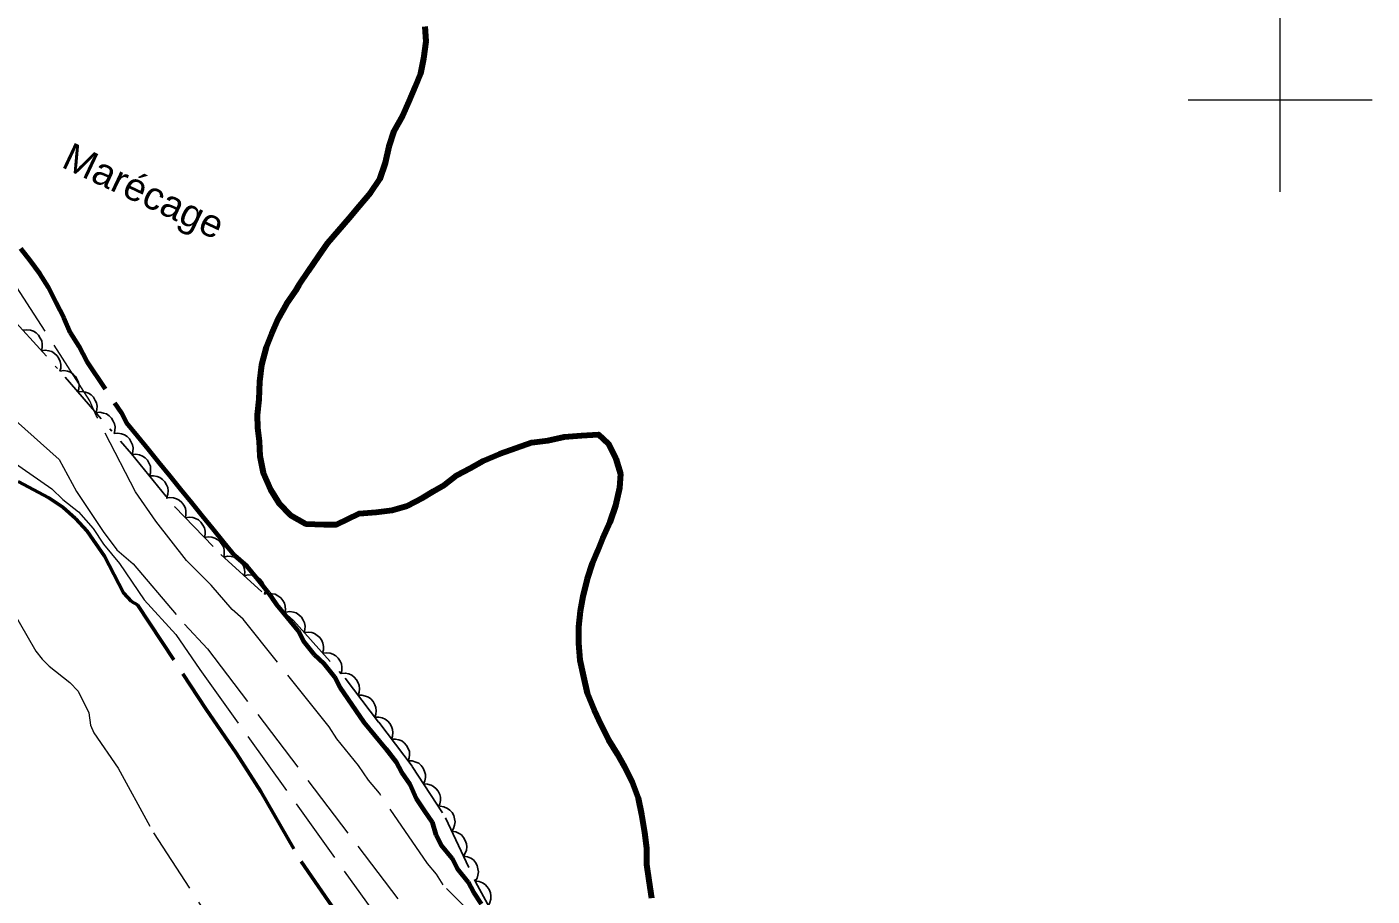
# Model space of a CAD drawing. Extents: x 355726 to 357533, y 5103782 to 5105258.
# Drawn here: x 356831.8 to 356905, y 5104056.7 to 5104104 of the extents above; entities that cross this region are included whole.
import ezdxf

# ---------------------------------------------------------------- set-up
doc = ezdxf.new("R2010")
doc.units = 0
doc.header["$LTSCALE"] = 0.6
for name, pattern in [('DASH_DOUBLE_DOT', [9.2, 5, -1.2, 0.3, -1.2, 0.3, -1.2]), ('DOT_DASHED', [7.7, 5, -1.2, 0.3, -1.2]), ('LONG_DASHED', [7.5, 6, -1.5]), ('MEDIUM_DASHED', [4.5, 3, -1.5])]:
    doc.linetypes.add(name, pattern=pattern)
for name, color, linetype, lineweight in [('1', 7, 'LONG_DASHED', 53), ('2', 7, 'LONG_DASHED', 13), ('4', 7, 'DASH_DOUBLE_DOT', 53), ('44', 7, 'Continuous', 25), ('61', 7, 'Continuous', 13), ('7', 7, 'MEDIUM_DASHED', 70)]:
    doc.layers.add(name, color=color, linetype=linetype, lineweight=lineweight)

msp = doc.modelspace()

# ---------------------------------------------------------------- linework, layer by layer
at = {"layer": '1'}
msp.add_lwpolyline([(356831.33, 5104079.23), (356833.01, 5104078.34), (356833.77, 5104077.84), (356834.46, 5104077.22), (356835.08, 5104076.53), (356836.03, 5104075.18), (356837.07, 5104073.18), (356837.5, 5104072.71), (356837.82, 5104072.53), (356841.55, 5104066.86), (356843.21, 5104064.44), (356844.54, 5104062.36), (356846.74, 5104058.55), (356850.01, 5104053.8)], dxfattribs=at)
at = {"layer": '2'}
for points in [[(356857.2, 5104054.56), (356854.45, 5104057.28), (356854.09, 5104057.87), (356853.61, 5104058.44), (356850.99, 5104062.27), (356850.4, 5104062.99), (356849.86, 5104063.79), (356848.68, 5104065.24), (356848.25, 5104065.88), (356843.58, 5104071.74), (356842.98, 5104072.27), (356841.84, 5104073.6), (356840.5, 5104074.94), (356838.82, 5104077.07), (356837.72, 5104078.67), (356835.58, 5104082.83), (356835.23, 5104083.62), (356828.81, 5104093.62)], [(356831.19, 5104082.55), (356833.56, 5104080.43), (356834.51, 5104078.69), (356835.96, 5104076.51), (356836.7, 5104075.51), (356837.6, 5104074.75), (356840.38, 5104071.47), (356841.64, 5104070.13), (356854.74, 5104052.92), (356864.78, 5104038.93), (356871.41, 5104028.67), (356878.44, 5104018.03), (356884.22, 5104007.61), (356890.91, 5103993.87), (356897.31, 5103979.51)], [(356830.96, 5104080.38), (356833.16, 5104078.83), (356833.76, 5104078.25), (356834.62, 5104077.59), (356835.41, 5104076.68), (356835.97, 5104075.82), (356836.84, 5104074.78), (356838.19, 5104072.8), (356839.91, 5104070.91), (356841.21, 5104069.01), (356852.33, 5104053.5), (356862.06, 5104039.26), (356868.51, 5104030.25), (356874.49, 5104021.45), (356878.9, 5104014.17), (356882.28, 5104007.58), (356885.58, 5104000.83), (356889.17, 5103991.84), (356894.82, 5103979.94)], [(356830.98, 5104072.3), (356832.29, 5104070), (356832.64, 5104069.57), (356833.03, 5104069.19), (356834.14, 5104068.29), (356834.6, 5104067.83), (356835.18, 5104066.65), (356835.27, 5104065.98), (356835.45, 5104065.55), (356836.77, 5104063.63), (356838.69, 5104060.12), (356841.45, 5104055.88), (356844.48, 5104051.51), (356846, 5104049.11), (356847.91, 5104045.95), (356850.13, 5104042.49), (356850.93, 5104041.33), (356852.87, 5104039.03)]]:
    msp.add_lwpolyline(points, dxfattribs=at)
at = {"layer": '4', "linetype": 'Continuous', "lineweight": 90}
for points in [[(356853.46, 5104103.99), (356853.51, 5104103.17), (356853.39, 5104102.25), (356853.23, 5104101.44), (356852.93, 5104100.72), (356852.59, 5104099.92), (356852.24, 5104099.13), (356851.78, 5104098.3), (356851.51, 5104097.46), (356851.31, 5104096.58), (356851, 5104095.66), (356850.5, 5104094.95), (356849.89, 5104094.21), (356849.32, 5104093.54), (356848.74, 5104092.87), (356848.17, 5104092.2), (356847.67, 5104091.49), (356847.13, 5104090.7), (356846.6, 5104089.91), (356846.43, 5104089.61), (356845.93, 5104088.9), (356845.47, 5104088.07), (356845.12, 5104087.27), (356844.82, 5104086.55), (356844.58, 5104085.59), (356844.46, 5104084.67), (356844.42, 5104083.7), (356844.34, 5104082.86), (356844.35, 5104082.16), (356844.44, 5104081.42), (356844.48, 5104080.61), (356844.67, 5104079.71), (356845.06, 5104078.8), (356845.53, 5104078.04), (356846.16, 5104077.4), (356846.99, 5104076.93), (356847.96, 5104076.89), (356848.66, 5104076.89), (356849.89, 5104077.49), (356850.82, 5104077.57), (356851.68, 5104077.68), (356852.5, 5104077.91), (356853.34, 5104078.34), (356853.93, 5104078.7), (356854.53, 5104079.06), (356855.21, 5104079.57), (356855.93, 5104079.96), (356856.64, 5104080.35), (356857.55, 5104080.74), (356858.42, 5104081.04), (356859.29, 5104081.35), (356860.15, 5104081.47), (356861.05, 5104081.66), (356861.98, 5104081.73), (356862.91, 5104081.8), (356863.44, 5104081.31), (356863.86, 5104080.48), (356864.1, 5104079.66), (356864.06, 5104078.89), (356863.83, 5104077.93), (356863.52, 5104077.02), (356863.13, 5104076.14), (356862.87, 5104075.5), (356862.56, 5104074.78), (356862.29, 5104073.94), (356862.06, 5104072.98)], [(356862.06, 5104072.98), (356861.91, 5104072.18), (356861.83, 5104071.33), (356861.83, 5104070.44), (356861.9, 5104069.51), (356862.1, 5104068.61), (356862.29, 5104067.71), (356862.68, 5104066.8), (356863.03, 5104066.01), (356863.46, 5104065.18), (356863.93, 5104064.42), (356864.32, 5104063.71), (356864.75, 5104062.88), (356865.06, 5104062.01), (356865.25, 5104061.11), (356865.41, 5104060.14), (356865.52, 5104059.28), (356865.52, 5104058.39), (356865.64, 5104057.53), (356865.79, 5104056.56)]]:
    msp.add_lwpolyline(points, dxfattribs=at)
at = {"layer": '44', "linetype": 'DOT_DASHED'}
msp.add_lwpolyline([(356827.76, 5104091.7), (356833.89, 5104084.92), (356837.5, 5104080.74), (356839.85, 5104077.85), (356842.37, 5104075.26), (356846.31, 5104071.67), (356849.12, 5104068.53), (356850.95, 5104066.13), (356852.78, 5104063.72), (356854.59, 5104060.94), (356856.22, 5104057.46), (356858.08, 5104054.05)], dxfattribs=at)
at = {"layer": '44'}
for points in [[(356831.59, 5104087.46), (356831.8, 5104087.49), (356832, 5104087.46), (356832.16, 5104087.41), (356832.31, 5104087.32), (356832.44, 5104087.19), (356832.54, 5104087.03), (356832.62, 5104086.88), (356832.64, 5104086.71), (356832.64, 5104086.52), (356832.6, 5104086.35)], [(356832.6, 5104086.35), (356832.81, 5104086.38), (356833.01, 5104086.35), (356833.16, 5104086.3), (356833.31, 5104086.2), (356833.45, 5104086.08), (356833.55, 5104085.92), (356833.62, 5104085.77), (356833.65, 5104085.6), (356833.65, 5104085.41), (356833.6, 5104085.24)], [(356833.61, 5104085.24), (356833.82, 5104085.27), (356834.02, 5104085.23), (356834.18, 5104085.18), (356834.32, 5104085.08), (356834.45, 5104084.95), (356834.55, 5104084.79), (356834.62, 5104084.64), (356834.65, 5104084.47), (356834.64, 5104084.28), (356834.59, 5104084.11)], [(356834.59, 5104084.11), (356834.8, 5104084.13), (356835, 5104084.1), (356835.16, 5104084.04), (356835.3, 5104083.95), (356835.43, 5104083.82), (356835.53, 5104083.65), (356835.6, 5104083.51), (356835.63, 5104083.33), (356835.62, 5104083.15), (356835.57, 5104082.97)], [(356835.57, 5104082.97), (356835.78, 5104083), (356835.98, 5104082.96), (356836.14, 5104082.91), (356836.28, 5104082.81), (356836.42, 5104082.68), (356836.51, 5104082.52), (356836.58, 5104082.37), (356836.61, 5104082.2), (356836.6, 5104082.01), (356836.55, 5104081.84)], [(356836.55, 5104081.84), (356836.76, 5104081.86), (356836.96, 5104081.82), (356837.12, 5104081.77), (356837.26, 5104081.68), (356837.4, 5104081.55), (356837.49, 5104081.38), (356837.56, 5104081.23), (356837.59, 5104081.06), (356837.58, 5104080.87), (356837.53, 5104080.7)], [(356837.53, 5104080.7), (356837.74, 5104080.72), (356837.94, 5104080.68), (356838.1, 5104080.62), (356838.24, 5104080.52), (356838.37, 5104080.39), (356838.46, 5104080.22), (356838.53, 5104080.07), (356838.54, 5104079.89), (356838.53, 5104079.71), (356838.48, 5104079.54)], [(356838.48, 5104079.54), (356838.69, 5104079.55), (356838.89, 5104079.51), (356839.04, 5104079.46), (356839.18, 5104079.35), (356839.31, 5104079.22), (356839.41, 5104079.05), (356839.47, 5104078.91), (356839.49, 5104078.73), (356839.48, 5104078.54), (356839.43, 5104078.37)], [(356839.38, 5104078.33), (356839.59, 5104078.37), (356839.79, 5104078.35), (356839.95, 5104078.3), (356840.1, 5104078.21), (356840.24, 5104078.09), (356840.35, 5104077.94), (356840.43, 5104077.79), (356840.46, 5104077.62), (356840.46, 5104077.43), (356840.43, 5104077.26)], [(356840.43, 5104077.26), (356840.63, 5104077.29), (356840.83, 5104077.27), (356840.99, 5104077.23), (356841.14, 5104077.14), (356841.28, 5104077.02), (356841.39, 5104076.86), (356841.47, 5104076.72), (356841.5, 5104076.54), (356841.51, 5104076.36), (356841.47, 5104076.18)], [(356841.47, 5104076.18), (356841.68, 5104076.22), (356841.88, 5104076.2), (356842.04, 5104076.15), (356842.19, 5104076.06), (356842.33, 5104075.94), (356842.44, 5104075.79), (356842.52, 5104075.64), (356842.55, 5104075.47), (356842.55, 5104075.28), (356842.52, 5104075.11)], [(356842.53, 5104075.12), (356842.73, 5104075.17), (356842.93, 5104075.15), (356843.1, 5104075.12), (356843.25, 5104075.04), (356843.4, 5104074.93), (356843.52, 5104074.78), (356843.6, 5104074.64), (356843.65, 5104074.47), (356843.66, 5104074.28), (356843.64, 5104074.11)], [(356843.64, 5104074.11), (356843.84, 5104074.16), (356844.04, 5104074.14), (356844.2, 5104074.11), (356844.36, 5104074.03), (356844.51, 5104073.92), (356844.63, 5104073.77), (356844.71, 5104073.63), (356844.75, 5104073.46), (356844.77, 5104073.27), (356844.74, 5104073.1)], [(356844.74, 5104073.1), (356844.95, 5104073.15), (356845.15, 5104073.13), (356845.31, 5104073.1), (356845.47, 5104073.02), (356845.62, 5104072.91), (356845.73, 5104072.76), (356845.82, 5104072.62), (356845.86, 5104072.45), (356845.88, 5104072.26), (356845.85, 5104072.09)], [(356845.9, 5104072.13), (356846.11, 5104072.16), (356846.31, 5104072.13), (356846.46, 5104072.08), (356846.61, 5104071.98), (356846.75, 5104071.86), (356846.85, 5104071.69), (356846.92, 5104071.55), (356846.95, 5104071.37), (356846.94, 5104071.19), (356846.9, 5104071.01)], [(356846.9, 5104071.01), (356847.11, 5104071.04), (356847.31, 5104071.01), (356847.46, 5104070.96), (356847.61, 5104070.86), (356847.75, 5104070.74), (356847.85, 5104070.58), (356847.92, 5104070.43), (356847.95, 5104070.25), (356847.94, 5104070.07), (356847.9, 5104069.89)], [(356847.9, 5104069.89), (356848.11, 5104069.92), (356848.31, 5104069.89), (356848.46, 5104069.84), (356848.61, 5104069.75), (356848.75, 5104069.62), (356848.85, 5104069.46), (356848.92, 5104069.31), (356848.95, 5104069.14), (356848.94, 5104068.95), (356848.9, 5104068.78)], [(356848.92, 5104068.79), (356849.13, 5104068.81), (356849.33, 5104068.76), (356849.48, 5104068.7), (356849.62, 5104068.59), (356849.74, 5104068.45), (356849.83, 5104068.28), (356849.89, 5104068.13), (356849.9, 5104067.96), (356849.89, 5104067.77), (356849.83, 5104067.6)], [(356849.83, 5104067.6), (356850.04, 5104067.61), (356850.23, 5104067.56), (356850.39, 5104067.5), (356850.53, 5104067.4), (356850.65, 5104067.26), (356850.74, 5104067.09), (356850.8, 5104066.94), (356850.81, 5104066.76), (356850.8, 5104066.58), (356850.74, 5104066.41)], [(356850.74, 5104066.41), (356850.95, 5104066.42), (356851.14, 5104066.37), (356851.3, 5104066.31), (356851.44, 5104066.2), (356851.56, 5104066.07), (356851.65, 5104065.9), (356851.71, 5104065.74), (356851.72, 5104065.57), (356851.7, 5104065.38), (356851.65, 5104065.21)], [(356851.65, 5104065.21), (356851.85, 5104065.22), (356852.05, 5104065.18), (356852.21, 5104065.12), (356852.34, 5104065.01), (356852.47, 5104064.87), (356852.56, 5104064.7), (356852.62, 5104064.55), (356852.63, 5104064.37), (356852.61, 5104064.19), (356852.55, 5104064.02)], [(356852.58, 5104064.03), (356852.78, 5104064.03), (356852.98, 5104063.97), (356853.13, 5104063.9), (356853.26, 5104063.78), (356853.37, 5104063.63), (356853.45, 5104063.46), (356853.5, 5104063.3), (356853.49, 5104063.13), (356853.46, 5104062.94), (356853.39, 5104062.78)], [(356853.39, 5104062.78), (356853.6, 5104062.77), (356853.8, 5104062.71), (356853.94, 5104062.64), (356854.08, 5104062.52), (356854.19, 5104062.38), (356854.27, 5104062.2), (356854.31, 5104062.05), (356854.31, 5104061.87), (356854.28, 5104061.69), (356854.21, 5104061.52)], [(356854.3, 5104061.57), (356854.5, 5104061.53), (356854.69, 5104061.45), (356854.82, 5104061.35), (356854.94, 5104061.22), (356855.03, 5104061.06), (356855.08, 5104060.88), (356855.11, 5104060.71), (356855.08, 5104060.54), (356855.02, 5104060.36), (356854.93, 5104060.21)], [(356854.93, 5104060.21), (356855.14, 5104060.18), (356855.32, 5104060.09), (356855.46, 5104060), (356855.57, 5104059.86), (356855.66, 5104059.7), (356855.72, 5104059.52), (356855.74, 5104059.36), (356855.72, 5104059.18), (356855.66, 5104059.01), (356855.57, 5104058.85)], [(356855.57, 5104058.85), (356855.78, 5104058.82), (356855.96, 5104058.73), (356856.1, 5104058.64), (356856.21, 5104058.5), (356856.3, 5104058.34), (356856.35, 5104058.16), (356856.38, 5104058), (356856.35, 5104057.82), (356856.3, 5104057.65), (356856.2, 5104057.49)], [(356856.2, 5104057.49), (356856.41, 5104057.47), (356856.6, 5104057.39), (356856.74, 5104057.31), (356856.86, 5104057.18), (356856.97, 5104057.03), (356857.03, 5104056.85), (356857.06, 5104056.69), (356857.05, 5104056.51), (356857, 5104056.33), (356856.92, 5104056.17)]]:
    msp.add_lwpolyline(points, dxfattribs=at)
at = {"layer": '61'}
for p, q in [((356900, 5104095), (356900, 5104105)), ((356895, 5104100), (356905, 5104100))]:
    msp.add_line(p, q, dxfattribs=at)
at = {"layer": '7'}
for points in [[(356831.47, 5104091.92), (356831.98, 5104091.24), (356832.49, 5104090.56), (356832.96, 5104089.81), (356833.39, 5104088.97), (356833.82, 5104088.14), (356834.17, 5104087.35)], [(356834.17, 5104087.35), (356834.64, 5104086.6), (356835.07, 5104085.76), (356836.94, 5104082.99), (356837.23, 5104082.43), (356837.82, 5104081.71), (356838.4, 5104080.99), (356838.99, 5104080.26), (356839.58, 5104079.54), (356840.17, 5104078.82), (356840.76, 5104078.09), (356841.34, 5104077.37), (356841.93, 5104076.65), (356842.52, 5104075.92), (356843.11, 5104075.2), (356843.78, 5104074.63), (356844.37, 5104073.91), (356844.96, 5104073.18), (356845.39, 5104072.54), (356845.98, 5104071.82), (356846.57, 5104071.1), (356846.86, 5104070.54), (356847.44, 5104069.82), (356847.97, 5104069.33), (356848.55, 5104068.61), (356848.84, 5104068.05), (356849.28, 5104067.41), (356849.71, 5104066.77), (356850.15, 5104066.14), (356850.74, 5104065.41), (356851.33, 5104064.69), (356851.91, 5104063.97), (356852.2, 5104063.41), (356852.64, 5104062.77), (356852.99, 5104061.98), (356853.43, 5104061.34), (356853.86, 5104060.7), (356854.06, 5104060), (356854.35, 5104059.44), (356854.94, 5104058.72), (356855.22, 5104058.17), (356855.81, 5104057.44), (356856.1, 5104056.89), (356856.53, 5104056.25)]]:
    msp.add_lwpolyline(points, dxfattribs=at)

# ---------------------------------------------------------------- texts
at = {"layer": '7', "width": 1.05}
msp.add_text('Marécage', height=1.5, rotation=334.72, dxfattribs=at).set_placement((356833.62, 5104096.37))

doc.saveas('drawing.dxf')
